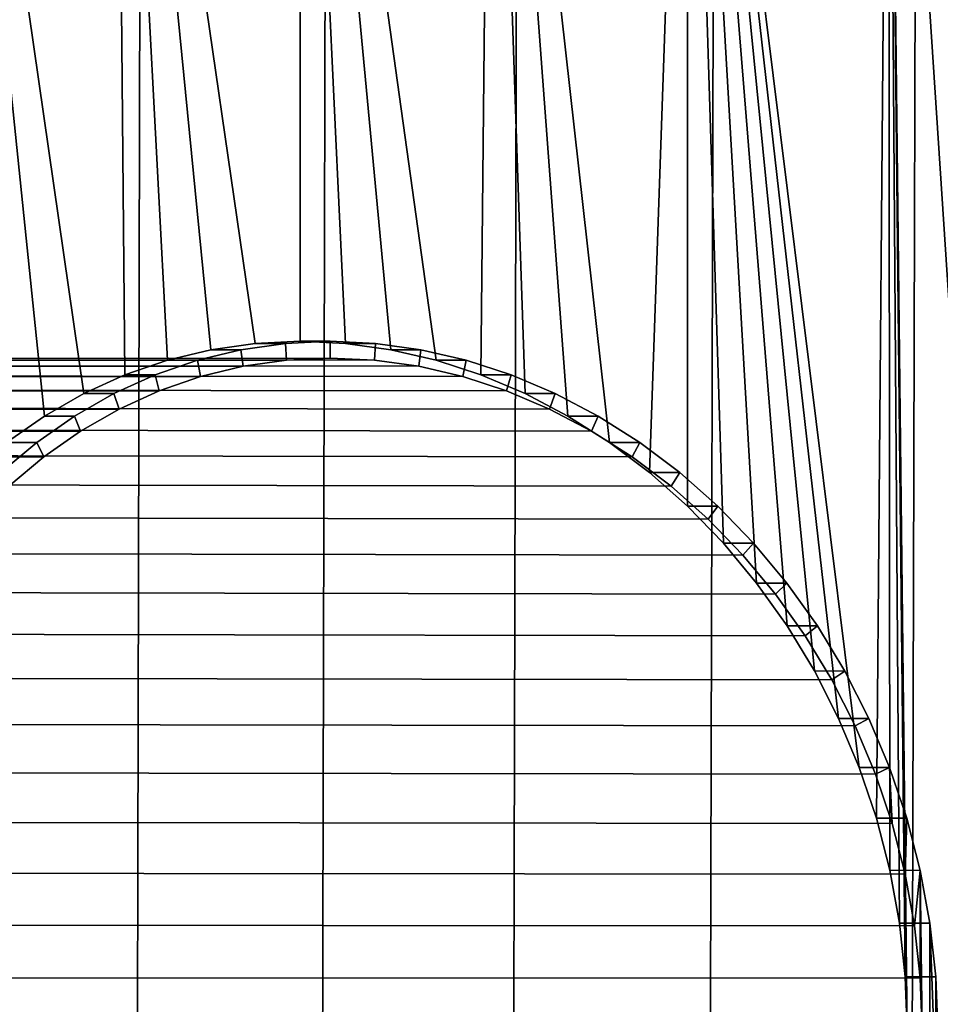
# Model space of a CAD drawing. Header units: metres. Extents: x -240 to 45, y -77 to 27.
# Tile 636 of 656: x 7.36 to 11.46, y -69.33 to -64.94. Entities that reach past the tile are written whole.
import ezdxf

# ---------------------------------------------------------------- set-up
doc = ezdxf.new("R2010")
doc.units = ezdxf.units.M
doc.layers.add('solid_102011X2', color=7, linetype='CONTINUOUS')

msp = doc.modelspace()

# ---------------------------------------------------------------- linework, layer by layer
at = {"layer": 'solid_102011X2'}
for points in [[(7.825234, -66.524452, 117.838837), (7.783869, -62.099998, 117.809021), (6.989706, -62.099998, 117.204247), (7.641859, -66.607697, 117.705421)], [(7.465495, -66.708565, 117.574066), (7.641859, -66.607697, 117.705421), (6.989706, -62.099998, 117.204247)], [(7.296903, -66.826622, 117.445641), (7.465495, -66.708565, 117.574066), (6.989706, -62.099998, 117.204247)], [(7.06923, -75.997673, 85.932327), (7.098814, -62.099998, 85.908897), (7.897175, -62.099998, 85.309685), (7.865651, -75.997673, 85.332184)], [(8.406677, -66.384384, 118.241463), (8.60722, -66.375, 118.373413), (8.60722, -62.099998, 118.373413), (7.783869, -62.099998, 117.809021)], [(8.208617, -66.412537, 118.107719), (8.406677, -66.384384, 118.241463), (7.783869, -62.099998, 117.809021)], [(8.014602, -66.459267, 117.97332), (8.208617, -66.412537, 118.107719), (7.783869, -62.099998, 117.809021)], [(7.825234, -66.524452, 117.838837), (8.014602, -66.459267, 117.97332), (7.783869, -62.099998, 117.809021)], [(7.865651, -75.997673, 85.332184), (7.897175, -62.099998, 85.309685), (8.724441, -62.099998, 84.751045), (8.690998, -75.997673, 84.772476)], [(8.809327, -66.384384, 118.502945), (8.60722, -62.099998, 118.373413), (8.60722, -66.375, 118.373413)], [(9.457705, -62.099998, 118.896019), (8.60722, -62.099998, 118.373413), (9.213741, -66.459259, 118.752052), (9.413617, -66.524445, 118.870346)], [(9.012056, -66.412537, 118.629478), (9.213741, -66.459259, 118.752052), (8.60722, -62.099998, 118.373413)], [(8.809327, -66.384384, 118.502945), (9.012056, -66.412537, 118.629478), (8.60722, -62.099998, 118.373413)], [(8.690998, -75.997673, 84.772476), (8.724441, -62.099998, 84.751045), (9.578548, -62.099998, 84.234383), (9.543217, -75.997673, 84.254616)], [(9.457705, -62.099998, 118.896019), (9.413617, -66.524445, 118.870346), (9.610075, -66.607681, 118.983597)], [(10.333205, -62.099998, 119.375542), (9.457705, -62.099998, 118.896019), (9.987694, -66.826599, 119.193069), (10.166039, -66.960968, 119.288338)], [(9.457705, -62.099998, 118.896019), (9.801815, -66.708549, 119.091286), (9.987694, -66.826599, 119.193069)], [(9.457705, -62.099998, 118.896019), (9.610075, -66.607681, 118.983597), (9.801815, -66.708549, 119.091286)], [(9.543217, -75.997673, 84.254616), (9.578548, -62.099998, 84.234383), (10.457372, -62.099998, 83.760971), (10.42019, -75.997673, 83.779869)], [(10.333205, -62.099998, 119.375542), (10.166039, -66.960968, 119.288338), (10.335775, -67.111038, 119.376869)], [(11.231543, -62.099998, 119.810783), (10.333205, -62.099998, 119.375542), (11.101564, -68.276642, 119.751205), (11.17799, -68.50312, 119.786369)], [(10.333205, -62.099998, 119.375542), (11.009234, -68.057198, 119.708199), (11.101564, -68.276642, 119.751205)], [(10.333205, -62.099998, 119.375542), (10.90152, -67.845848, 119.657303), (11.009234, -68.057198, 119.708199)], [(10.333205, -62.099998, 119.375542), (10.779387, -67.644371, 119.598633), (10.90152, -67.845848, 119.657303)], [(10.333205, -62.099998, 119.375542), (10.6436, -67.453812, 119.532211), (10.779387, -67.644371, 119.598633)], [(10.333205, -62.099998, 119.375542), (10.495354, -67.27565, 119.458229), (10.6436, -67.453812, 119.532211)], [(10.333205, -62.099998, 119.375542), (10.335775, -67.111038, 119.376869), (10.495354, -67.27565, 119.458229)], [(10.42019, -75.997673, 83.779869), (10.457372, -62.099998, 83.760971), (11.358722, -62.099998, 83.332008), (11.319737, -75.997673, 83.349434)], [(11.231543, -62.099998, 119.810783), (11.17799, -68.50312, 119.786369), (11.237954, -68.735153, 119.81369)], [(11.231543, -62.099998, 119.810783), (12.146783, -75.997673, 120.199196), (13.083017, -75.997673, 120.542603), (12.150477, -62.099998, 120.200661)], [(11.231543, -62.099998, 119.810783), (11.315649, -69.449944, 119.84874), (12.146783, -75.997673, 120.199196)], [(11.231543, -62.099998, 119.810783), (11.306982, -69.209923, 119.844849), (11.315649, -69.449944, 119.84874)], [(11.231543, -62.099998, 119.810783), (11.281011, -68.971024, 119.83316), (11.306982, -69.209923, 119.844849)], [(11.231543, -62.099998, 119.810783), (11.237954, -68.735153, 119.81369), (11.281011, -68.971024, 119.83316)], [(11.319737, -75.997673, 83.349434), (11.358722, -62.099998, 83.332008), (12.280353, -62.099998, 82.948547), (12.239622, -75.997673, 82.964363)], [(8.342746, -66.412521, 117.901352), (8.208617, -66.412537, 118.107719), (8.014602, -66.459267, 117.97332), (8.148794, -66.459236, 117.766891)], [(8.352369, -66.48661, 117.907928), (8.342746, -66.412521, 117.901352), (8.148794, -66.459236, 117.766891), (8.162953, -66.532219, 117.776825)], [(8.54073, -66.384384, 118.035103), (8.406677, -66.384384, 118.241463), (8.208617, -66.412537, 118.107719), (8.342746, -66.412521, 117.901352)], [(8.545529, -66.45916, 118.0383), (8.54073, -66.384384, 118.035103), (8.342746, -66.412521, 117.901352), (8.352369, -66.48661, 117.907928)], [(8.54073, -66.384384, 118.035103), (8.741232, -66.375, 118.167053), (8.60722, -66.375, 118.373413), (8.406677, -66.384384, 118.241463)], [(8.545529, -66.45916, 118.0383), (8.741229, -66.449997, 118.167046), (8.741232, -66.375, 118.167053), (8.54073, -66.384384, 118.035103)], [(8.741232, -66.375, 118.167053), (8.943319, -66.384384, 118.296547), (8.809327, -66.384384, 118.502945), (8.60722, -66.375, 118.373413)], [(8.741229, -66.449997, 118.167046), (8.938456, -66.45916, 118.293472), (8.943319, -66.384384, 118.296547), (8.741232, -66.375, 118.167053)], [(8.943319, -66.384384, 118.296547), (9.146033, -66.412521, 118.423012), (9.012056, -66.412537, 118.629478), (8.809327, -66.384384, 118.502945)], [(8.938456, -66.45916, 118.293472), (9.136123, -66.48661, 118.416901), (9.146033, -66.412521, 118.423012), (8.943319, -66.384384, 118.296547)], [(9.146033, -66.412521, 118.423012), (9.34775, -66.459229, 118.545502), (9.213741, -66.459259, 118.752052), (9.012056, -66.412537, 118.629478)], [(9.136123, -66.48661, 118.416901), (9.332945, -66.532219, 118.536621), (9.34775, -66.459229, 118.545502), (9.146033, -66.412521, 118.423012)], [(-15.424454, -66.510628, 154.277161), (-15.224459, -66.47187, 154.407028), (8.545529, -66.45916, 118.0383), (8.352369, -66.48661, 117.907928)], [(-15.224459, -66.47187, 154.407028), (-15.022496, -66.452431, 154.538193), (8.741229, -66.449997, 118.167046), (8.545529, -66.45916, 118.0383)], [(-15.022496, -66.452431, 154.538193), (-14.819878, -66.452431, 154.669769), (8.938456, -66.45916, 118.293472), (8.741229, -66.449997, 118.167046)], [(-14.819878, -66.452431, 154.669769), (-14.617915, -66.47187, 154.800934), (9.136123, -66.48661, 118.416901), (8.938456, -66.45916, 118.293472)], [(8.148794, -66.459236, 117.766891), (8.014602, -66.459267, 117.97332), (7.825234, -66.524452, 117.838837), (7.959477, -66.524414, 117.632301)], [(8.162953, -66.532219, 117.776825), (8.148794, -66.459236, 117.766891), (7.959477, -66.524414, 117.632301), (7.9782, -66.595795, 117.64576)], [(9.34775, -66.459229, 118.545502), (9.547709, -66.524414, 118.663712), (9.413617, -66.524445, 118.870346), (9.213741, -66.459259, 118.752052)], [(9.332945, -66.532219, 118.536621), (9.527826, -66.595802, 118.652092), (9.547709, -66.524414, 118.663712), (9.34775, -66.459229, 118.545502)], [(-15.621185, -66.568443, 154.149399), (-15.424454, -66.510628, 154.277161), (8.352369, -66.48661, 117.907928), (8.162953, -66.532219, 117.776825)], [(-14.617915, -66.47187, 154.800934), (-14.41792, -66.510628, 154.930801), (9.332945, -66.532219, 118.536621), (9.136123, -66.48661, 118.416901)], [(-15.813377, -66.644951, 154.024582), (-15.621185, -66.568443, 154.149399), (8.162953, -66.532219, 117.776825), (7.9782, -66.595795, 117.64576)], [(-14.41792, -66.510628, 154.930801), (-14.221189, -66.568443, 155.058563), (9.527826, -66.595802, 118.652092), (9.332945, -66.532219, 118.536621)], [(7.959477, -66.524414, 117.632301), (7.825234, -66.524452, 117.838837), (7.641859, -66.607697, 117.705421), (7.776188, -66.607658, 117.498764)], [(7.9782, -66.595795, 117.64576), (7.959477, -66.524414, 117.632301), (7.776188, -66.607658, 117.498764), (7.799259, -66.676994, 117.515739)], [(9.547709, -66.524414, 118.663712), (9.744251, -66.607651, 118.77684), (9.610075, -66.607681, 118.983597), (9.413617, -66.524445, 118.870346)], [(9.527826, -66.595802, 118.652092), (9.719383, -66.677002, 118.762688), (9.744251, -66.607651, 118.77684), (9.547709, -66.524414, 118.663712)], [(-14.221189, -66.568443, 155.058563), (-14.028997, -66.644951, 155.18338), (9.719383, -66.677002, 118.762688), (9.527826, -66.595802, 118.652092)], [(-15.999783, -66.739647, 153.903534), (-15.813377, -66.644951, 154.024582), (7.9782, -66.595795, 117.64576), (7.799259, -66.676994, 117.515739)], [(7.776188, -66.607658, 117.498764), (7.641859, -66.607697, 117.705421), (7.465495, -66.708565, 117.574066), (7.599907, -66.708519, 117.367249)], [(7.799259, -66.676994, 117.515739), (7.776188, -66.607658, 117.498764), (7.599907, -66.708519, 117.367249), (7.626995, -66.775452, 117.38765)], [(9.744251, -66.607651, 118.77684), (9.936096, -66.708511, 118.884392), (9.801815, -66.708549, 119.091286), (9.610075, -66.607681, 118.983597)], [(9.719383, -66.677002, 118.762688), (9.906465, -66.775459, 118.867958), (9.936096, -66.708511, 118.884392), (9.744251, -66.607651, 118.77684)], [(-16.179193, -66.851921, 153.787018), (-15.999783, -66.739647, 153.903534), (7.799259, -66.676994, 117.515739), (7.626995, -66.775452, 117.38765)], [(-14.028997, -66.644951, 155.18338), (-13.842591, -66.739647, 155.304428), (9.906465, -66.775459, 118.867958), (9.719383, -66.677002, 118.762688)], [(7.599907, -66.708519, 117.367249), (7.465495, -66.708565, 117.574066), (7.296903, -66.826622, 117.445641), (7.431422, -66.826569, 117.238663)], [(7.626995, -66.775452, 117.38765), (7.599907, -66.708519, 117.367249), (7.431422, -66.826569, 117.238663), (7.462512, -66.890572, 117.262604)], [(9.936096, -66.708511, 118.884392), (10.122094, -66.826569, 118.986008), (9.987694, -66.826599, 119.193069), (9.801815, -66.708549, 119.091286)], [(9.906465, -66.775459, 118.867958), (10.087605, -66.890579, 118.967354), (10.122094, -66.826569, 118.986008), (9.936096, -66.708511, 118.884392)], [(-13.842591, -66.739647, 155.304428), (-13.663181, -66.851921, 155.420944), (10.087605, -66.890579, 118.967354), (9.906465, -66.775459, 118.867958)], [(-16.350445, -66.981049, 153.675812), (-16.179193, -66.851921, 153.787018), (7.626995, -66.775452, 117.38765), (7.462512, -66.890572, 117.262604)], [(-13.663181, -66.851921, 155.420944), (-13.491929, -66.981049, 155.53215), (10.261587, -67.021744, 119.060524), (10.087605, -66.890579, 118.967354)], [(7.431422, -66.826569, 117.238663), (7.296903, -66.826622, 117.445641), (7.13733, -66.961006, 117.321465), (7.271956, -66.960945, 117.114288)], [(7.462512, -66.890572, 117.262604), (7.431422, -66.826569, 117.238663), (7.271956, -66.960945, 117.114288), (7.306631, -67.021736, 117.141556)], [(10.122094, -66.826569, 118.986008), (10.300572, -66.960938, 119.0811), (10.166039, -66.960968, 119.288338), (9.987694, -66.826599, 119.193069)], [(10.087605, -66.890579, 118.967354), (10.261587, -67.021744, 119.060524), (10.300572, -66.960938, 119.0811), (10.122094, -66.826569, 118.986008)], [(-16.512426, -67.126183, 153.570618), (-16.350445, -66.981049, 153.675812), (7.462512, -66.890572, 117.262604), (7.306631, -67.021736, 117.141556)], [(-13.491929, -66.981049, 155.53215), (-13.329947, -67.126183, 155.637344), (10.426991, -67.168106, 119.147041), (10.261587, -67.021744, 119.060524)], [(10.300572, -66.960938, 119.0811), (10.470447, -67.111008, 119.169449), (10.335775, -67.111038, 119.376869), (10.166039, -66.960968, 119.288338)], [(10.261587, -67.021744, 119.060524), (10.426991, -67.168106, 119.147041), (10.470447, -67.111008, 119.169449), (10.300572, -66.960938, 119.0811)], [(10.470447, -67.111008, 119.169449), (10.630164, -67.275635, 119.250618), (10.495354, -67.27565, 119.458229), (10.335775, -67.111038, 119.376869)], [(10.426991, -67.168106, 119.147041), (10.582587, -67.328735, 119.226624), (10.630164, -67.275635, 119.250618), (10.470447, -67.111008, 119.169449)], [(-13.329947, -67.126183, 155.637344), (-13.178285, -67.286392, 155.73584), (10.582587, -67.328735, 119.226624), (10.426991, -67.168106, 119.147041)], [(-13.178285, -67.286392, 155.73584), (-13.037925, -67.460632, 155.826981), (10.727112, -67.502586, 119.299004), (10.582587, -67.328735, 119.226624)], [(10.630164, -67.275635, 119.250618), (10.77856, -67.453812, 119.324409), (10.6436, -67.453812, 119.532211), (10.495354, -67.27565, 119.458229)], [(10.582587, -67.328735, 119.226624), (10.727112, -67.502586, 119.299004), (10.77856, -67.453812, 119.324409), (10.630164, -67.275635, 119.250618)], [(-13.037925, -67.460632, 155.826981), (-12.90978, -67.647774, 155.910202), (10.859426, -67.688446, 119.363968), (10.727112, -67.502586, 119.299004)], [(10.914475, -67.644379, 119.39064), (10.779387, -67.644371, 119.598633), (10.6436, -67.453812, 119.532211), (10.77856, -67.453812, 119.324409)], [(10.727112, -67.502586, 119.299004), (10.859426, -67.688446, 119.363968), (10.914475, -67.644379, 119.39064), (10.77856, -67.453812, 119.324409)], [(-12.90978, -67.647774, 155.910202), (-12.794679, -67.846603, 155.984955), (10.978515, -67.885117, 119.421402), (10.859426, -67.688446, 119.363968)], [(11.036736, -67.845879, 119.449127), (10.90152, -67.845848, 119.657303), (10.779387, -67.644371, 119.598633), (10.914475, -67.644379, 119.39064)], [(10.859426, -67.688446, 119.363968), (10.978515, -67.885117, 119.421402), (11.036736, -67.845879, 119.449127), (10.914475, -67.644379, 119.39064)], [(-12.794679, -67.846603, 155.984955), (-12.693369, -68.055832, 156.050735), (11.083437, -68.091194, 119.471199), (10.978515, -67.885117, 119.421402)], [(11.144568, -68.057243, 119.499855), (11.009234, -68.057198, 119.708199), (10.90152, -67.845848, 119.657303), (11.036736, -67.845879, 119.449127)], [(10.978515, -67.885117, 119.421402), (11.083437, -68.091194, 119.471199), (11.144568, -68.057243, 119.499855), (11.036736, -67.845879, 119.449127)], [(-12.693369, -68.055832, 156.050735), (-12.606508, -68.274101, 156.107147), (11.173466, -68.305428, 119.513321), (11.083437, -68.091194, 119.471199)], [(11.236989, -68.276695, 119.542709), (11.101564, -68.276642, 119.751205), (11.009234, -68.057198, 119.708199), (11.144568, -68.057243, 119.499855)], [(11.083437, -68.091194, 119.471199), (11.173466, -68.305428, 119.513321), (11.236989, -68.276695, 119.542709), (11.144568, -68.057243, 119.499855)], [(-12.606508, -68.274101, 156.107147), (-12.534658, -68.499992, 156.153809), (11.247918, -68.526321, 119.547737), (11.173466, -68.305428, 119.513321)], [(11.313498, -68.503174, 119.577744), (11.17799, -68.50312, 119.786369), (11.101564, -68.276642, 119.751205), (11.236989, -68.276695, 119.542709)], [(11.173466, -68.305428, 119.513321), (11.247918, -68.526321, 119.547737), (11.236989, -68.276695, 119.542709)], [(11.247918, -68.526321, 119.547737), (11.306334, -68.752632, 119.574486), (11.313498, -68.503174, 119.577744), (11.236989, -68.276695, 119.542709)], [(-12.534658, -68.499992, 156.153809), (-12.478286, -68.732056, 156.190414), (11.306334, -68.752632, 119.574486), (11.247918, -68.526321, 119.547737)], [(11.373527, -68.735214, 119.604958), (11.237954, -68.735153, 119.81369), (11.17799, -68.50312, 119.786369), (11.313498, -68.503174, 119.577744)], [(11.306334, -68.752632, 119.574486), (11.348308, -68.98288, 119.593559), (11.373527, -68.735214, 119.604958), (11.313498, -68.503174, 119.577744)], [(-12.478286, -68.732056, 156.190414), (-12.437757, -68.968765, 156.216736), (11.348308, -68.98288, 119.593559), (11.306334, -68.752632, 119.574486)], [(11.416623, -68.971069, 119.624352), (11.281011, -68.971024, 119.83316), (11.237954, -68.735153, 119.81369), (11.373527, -68.735214, 119.604958)], [(11.348308, -68.98288, 119.593559), (11.373597, -69.215836, 119.604996), (11.373527, -68.735214, 119.604958)], [(11.382038, -69.449997, 119.608803), (11.41662, -69.928947, 119.624352), (11.416623, -68.971069, 119.624352), (11.373527, -68.735214, 119.604958)], [(11.373597, -69.215836, 119.604996), (11.382038, -69.449997, 119.608803), (11.373527, -68.735214, 119.604958)], [(-12.437757, -68.968765, 156.216736), (-12.413334, -69.208603, 156.232605), (11.373597, -69.215836, 119.604996), (11.348308, -68.98288, 119.593559)], [(11.442622, -69.209969, 119.635986), (11.306982, -69.209923, 119.844849), (11.281011, -68.971024, 119.83316), (11.416623, -68.971069, 119.624352)], [(11.416623, -68.971069, 119.624352), (11.41662, -69.928947, 119.624352), (11.442621, -69.690048, 119.635986)], [(11.416623, -68.971069, 119.624352), (11.442621, -69.690048, 119.635986), (11.442622, -69.209969, 119.635986)], [(-12.413334, -69.208603, 156.232605), (-12.405175, -69.449997, 156.2379), (11.382038, -69.449997, 119.608803), (11.373597, -69.215836, 119.604996)], [(11.451295, -69.450012, 119.639862), (11.315649, -69.449944, 119.84874), (11.306982, -69.209923, 119.844849), (11.442622, -69.209969, 119.635986)], [(11.442622, -69.209969, 119.635986), (11.442621, -69.690048, 119.635986), (11.451295, -69.450012, 119.639862)]]:
    msp.add_3dface(points, dxfattribs=at)

doc.saveas('drawing.dxf')
